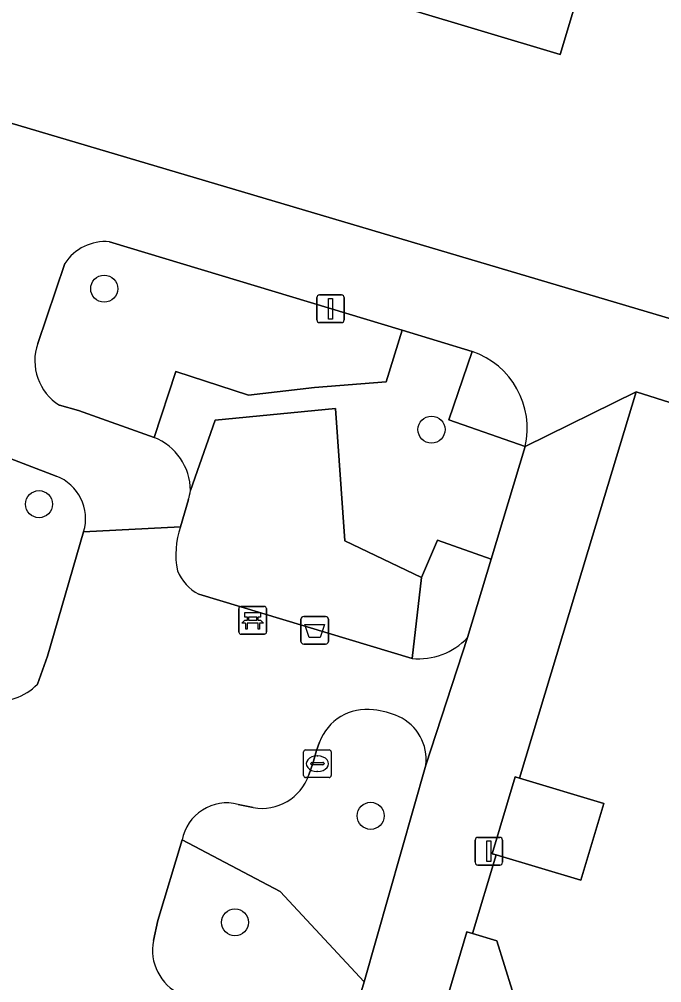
# Model space of a CAD drawing. Extents: x 162184 to 163154, y 385507 to 386516.
# Drawn here: x 162621.99 to 162645.21, y 386054.49 to 386089.33 of the extents above; entities that cross this region are included whole.
import ezdxf

# ---------------------------------------------------------------- set-up
doc = ezdxf.new("R2010")
doc.units = 0
for name, color, linetype in [('IMGEO_Afvalbak', 7, 'Continuous'), ('IMGEO_Bank', 7, 'Continuous'), ('IMGEO_Boom', 7, 'Continuous'), ('IMGEO_Erf', 7, 'Continuous'), ('IMGEO_Groenvoorziening', 7, 'Continuous'), ('IMGEO_Kolk', 7, 'Continuous'), ('IMGEO_Lichtmast', 7, 'Continuous'), ('IMGEO_Muur', 7, 'Continuous'), ('IMGEO_Pand', 7, 'Continuous'), ('IMGEO_Voetpad_open', 7, 'Continuous')]:
    doc.layers.add(name, color=color, linetype=linetype)

msp = doc.modelspace()

# ---------------------------------------------------------------- linework, layer by layer
at = {"layer": 'IMGEO_Afvalbak'}
for p, q in [((162632.274, 386067.737), (162633.064, 386067.737)), ((162633.064, 386067.737), (162632.274, 386067.737)), ((162632.174, 386066.837), (162632.174, 386067.637)), ((162632.174, 386067.637), (162632.174, 386066.837)), ((162633.164, 386067.637), (162633.164, 386066.837)), ((162633.164, 386066.837), (162633.164, 386067.637)), ((162633.064, 386066.737), (162632.274, 386066.737)), ((162632.274, 386066.737), (162633.064, 386066.737))]:
    msp.add_line(p, q, dxfattribs=at)
msp.add_lwpolyline([(162632.317, 386067.451), (162633.021, 386067.451), (162632.872, 386066.981), (162632.466, 386066.981), (162632.317, 386067.451)], dxfattribs=at)
for centre, start, end in [((162632.274, 386067.637), 90, 180), ((162632.274, 386067.637), 90, 180), ((162633.064, 386067.637), 0, 90), ((162633.064, 386067.637), 360, 90), ((162632.274, 386066.837), 180, 270), ((162632.274, 386066.837), 180, 270), ((162633.064, 386066.837), 270, 0), ((162633.064, 386066.837), 270, 0)]:
    msp.add_arc(centre, 0.1, start, end, dxfattribs=at)
at = {"layer": 'IMGEO_Bank'}
for p, q in [((162629.928, 386067.173), (162629.928, 386068.014)), ((162629.928, 386068.014), (162629.928, 386067.173)), ((162630.003, 386068.098), (162630.844, 386068.098)), ((162630.844, 386068.098), (162630.003, 386068.098)), ((162630.928, 386068.023), (162630.928, 386067.182)), ((162630.928, 386067.182), (162630.928, 386068.023)), ((162630.237, 386067.604), (162630.237, 386067.71)), ((162630.281, 386067.71), (162630.281, 386067.604)), ((162630.569, 386067.716), (162630.287, 386067.716)), ((162630.575, 386067.604), (162630.575, 386067.71)), ((162630.619, 386067.71), (162630.619, 386067.604)), ((162630.625, 386067.496), (162630.232, 386067.496)), ((162630.287, 386067.598), (162630.569, 386067.598)), ((162630.853, 386067.098), (162630.012, 386067.098)), ((162630.012, 386067.098), (162630.853, 386067.098))]:
    msp.add_line(p, q, dxfattribs=at)
for points in [[(162630.231, 386067.716), (162630.145, 386067.716), (162630.145, 386067.877), (162630.708, 386067.877), (162630.708, 386067.716), (162630.625, 386067.716)], [(162630.175, 386067.496), (162630.033, 386067.496), (162630.145, 386067.598), (162630.231, 386067.598)], [(162630.225, 386067.489), (162630.225, 386067.282), (162630.182, 386067.282), (162630.182, 386067.489)], [(162630.625, 386067.598), (162630.708, 386067.598), (162630.82, 386067.496), (162630.681, 386067.496)], [(162630.675, 386067.489), (162630.675, 386067.282), (162630.631, 386067.282), (162630.631, 386067.489)]]:
    msp.add_lwpolyline(points, dxfattribs=at)
for centre, radius, start, end in [((162630.006, 386068.02), 0.0779, 92.4484, 184.2845), ((162630.006, 386068.02), 0.0779, 92.4484, 184.2845), ((162630.85, 386068.02), 0.0779, 2.4484, 94.2845), ((162630.85, 386068.02), 0.0779, 2.4484, 94.2845), ((162630.23, 386067.709), 0.00671, 2.8957, 87.1043), ((162630.287, 386067.709), 0.00671, 92.8957, 177.1043), ((162630.569, 386067.709), 0.00671, 2.8957, 87.1043), ((162630.626, 386067.709), 0.00671, 92.8957, 177.1043), ((162630.175, 386067.489), 0.00671, 2.8957, 87.1043), ((162630.232, 386067.489), 0.00671, 92.8957, 177.1043), ((162630.23, 386067.605), 0.00671, 272.8957, 357.1043), ((162630.287, 386067.605), 0.00671, 182.8957, 267.1043), ((162630.569, 386067.605), 0.00671, 272.8957, 357.1043), ((162630.626, 386067.605), 0.00671, 182.8957, 267.1043), ((162630.624, 386067.489), 0.00671, 2.8957, 87.1043), ((162630.681, 386067.489), 0.00671, 92.8957, 177.1043), ((162630.006, 386067.176), 0.0779, 182.4484, 274.2845), ((162630.006, 386067.176), 0.0779, 182.4484, 274.2845), ((162630.85, 386067.176), 0.0779, 272.4484, 4.2845), ((162630.85, 386067.176), 0.0779, 272.4484, 4.2845)]:
    msp.add_arc(centre, radius, start, end, dxfattribs=at)
at = {"layer": 'IMGEO_Boom'}
for centre in [(162625.062, 386079.587), (162636.891, 386074.494), (162622.706, 386071.798), (162634.693, 386060.53), (162629.789, 386056.677)]:
    msp.add_circle(centre, 0.489, dxfattribs=at)
at = {"layer": 'IMGEO_Erf'}
for points in [[(162597.542, 386092.739), (162613.841, 386087.903), (162652.771, 386076.351)], [(162642.133, 386090.022), (162641.537, 386088.057), (162635.947, 386089.726)], [(162650.754, 386073.806), (162644.29, 386075.864), (162642.559, 386070.119), (162640.067, 386061.888), (162643.12, 386060.979), (162642.295, 386058.203), (162639.227, 386059.116), (162638.368, 386056.278), (162639.256, 386056.012), (162639.808, 386054.23), (162639.462, 386053.074), (162637.569, 386053.64), (162633.222, 386039.284), (162635.904, 386038.483), (162635.248, 386036.286), (162632.566, 386037.087), (162627.719, 386020.872)]]:
    msp.add_lwpolyline(points, dxfattribs=at)
at = {"layer": 'IMGEO_Groenvoorziening'}
for points in [[(162635.831, 386078.084), (162625.249, 386081.288)], [(162623.637, 386080.499), (162622.658, 386077.608)], [(162623.444, 386075.374), (162624.138, 386075.182), (162626.869, 386074.207), (162627.649, 386076.59), (162630.283, 386075.743), (162632.664, 386076.017), (162635.252, 386076.223), (162635.831, 386078.084)], [(162640.282, 386073.877), (162637.519, 386074.849), (162638.36, 386077.323), (162635.831, 386078.084), (162635.252, 386076.223), (162632.664, 386076.017), (162630.283, 386075.743), (162627.649, 386076.59), (162626.869, 386074.207)], [(162638.36, 386077.323), (162637.519, 386074.849), (162640.282, 386073.877)], [(162633.764, 386070.475), (162633.42, 386075.262), (162629.076, 386074.84), (162628.179, 386072.295)], [(162628.179, 386072.295), (162629.076, 386074.84), (162633.42, 386075.262), (162633.764, 386070.475), (162636.535, 386069.147), (162637.107, 386070.498), (162639.052, 386069.814), (162640.282, 386073.877)], [(162623.323, 386072.813), (162621.079, 386073.662)], [(162628.103, 386071.961), (162627.815, 386070.982)], [(162622.646, 386065.291), (162623.016, 386066.3), (162624.318, 386070.798)], [(162628.479, 386068.541), (162636.189, 386066.221), (162636.535, 386069.147), (162633.764, 386070.475)], [(162639.052, 386069.814), (162637.107, 386070.498), (162636.535, 386069.147), (162636.189, 386066.221)], [(162638.192, 386066.974), (162639.052, 386069.814)], [(162632.839, 386063.188), (162632.739, 386062.897), (162632.6, 386062.421), (162632.458, 386062.011)], [(162627.878, 386059.657), (162631.428, 386057.789), (162634.453, 386054.532), (162636.684, 386062.357)], [(162630.448, 386060.829), (162629.902, 386060.945)], [(162631.428, 386057.789), (162627.878, 386059.657), (162626.996, 386056.75), (162626.839, 386056.021)], [(162634.162, 386053.511), (162634.453, 386054.532), (162631.428, 386057.789)]]:
    msp.add_lwpolyline(points, dxfattribs=at)
for centre, radius, start, end in [((162625.106, 386079.539), 1.755, 85.3233, 146.836), ((162624.462, 386076.987), 1.908, 161.0179, 237.7494), ((162637.4, 386074.529), 2.954, 347.2558, 71.0452), ((162626.11, 386072.282), 2.069, 0.3512, 68.4825), ((162622.759, 386071.281), 1.632, 342.7817, 69.7783), ((162626.177, 386072.575), 2.021, 342.3201, 352.0417), ((162630.813, 386069.975), 3.162, 161.4336, 190.6612), ((162629.275, 386070.044), 1.7, 202.6102, 242.0982), ((162636.443, 386068.585), 2.378, 263.8625, 317.3436), ((162621.237, 386066.622), 1.938, 259.8628, 316.6334), ((162634.55, 386062.555), 1.824, 82.1203, 159.6954), ((162634.383, 386060.999), 3.389, 67.0698, 82.9252), ((162634.997, 386062.573), 1.7, 352.7045, 65.482), ((162630.767, 386062.586), 1.786, 259.6934, 341.2228), ((162629.494, 386059.351), 1.645, 75.6482, 169.2942), ((162628.562, 386055.675), 1.757, 168.6603, 245.3861)]:
    msp.add_arc(centre, radius, start, end, dxfattribs=at)
at = {"layer": 'IMGEO_Kolk'}
for p, q in [((162632.267, 386061.988), (162632.267, 386062.84)), ((162632.342, 386062.914), (162633.194, 386062.914)), ((162633.268, 386062.84), (162633.268, 386061.988)), ((162632.526, 386062.408), (162632.526, 386062.42)), ((162632.569, 386062.457), (162632.967, 386062.457)), ((162632.755, 386062.694), (162632.78, 386062.694)), ((162633.01, 386062.42), (162633.01, 386062.408)), ((162632.964, 386062.371), (162632.566, 386062.371)), ((162632.778, 386062.134), (162632.753, 386062.134)), ((162633.194, 386061.914), (162632.342, 386061.914))]:
    msp.add_line(p, q, dxfattribs=at)
for points in [[(162632.267, 386061.988), (162632.267, 386062.84)], [(162632.342, 386062.914), (162633.194, 386062.914)], [(162633.268, 386062.84), (162633.268, 386061.988)], [(162633.194, 386061.914), (162632.342, 386061.914)]]:
    msp.add_lwpolyline(points, dxfattribs=at)
for centre, radius, start, end in [((162632.344, 386062.838), 0.0765, 91.552, 178.448), ((162632.344, 386062.838), 0.0765, 91.552, 178.448), ((162633.192, 386062.838), 0.0765, 1.552, 88.448), ((162633.192, 386062.838), 0.0765, 1.552, 88.448), ((162632.566, 386062.417), 0.0403, 85.8775, 175.7526), ((162632.971, 386062.419), 0.0386, 1.7309, 96.639), ((162632.563, 386062.407), 0.0366, 178.938, 274.7102), ((162632.967, 386062.414), 0.043, 264.8664, 352.4533), ((162632.344, 386061.99), 0.0765, 181.552, 268.448), ((162632.344, 386061.99), 0.0765, 181.552, 268.448), ((162633.192, 386061.99), 0.0765, 271.552, 358.448), ((162633.192, 386061.99), 0.0765, 271.552, 358.448)]:
    msp.add_arc(centre, radius, start, end, dxfattribs=at)
for centre, major_axis, ratio, start_param, end_param in [((162632.754, 386062.414), (-0.387, 0.002), 0.722429, 4.712389, 7.853982), ((162632.779, 386062.414), (-0.39, 0.002), 0.717154, 1.570796, 4.712389)]:
    msp.add_ellipse(centre, major_axis=major_axis, ratio=ratio, start_param=start_param, end_param=end_param, dxfattribs=at)
at = {"layer": 'IMGEO_Lichtmast'}
for p, q in [((162632.746, 386078.464), (162632.746, 386079.264)), ((162632.746, 386079.264), (162632.746, 386078.464)), ((162632.846, 386079.364), (162633.636, 386079.364)), ((162633.636, 386079.364), (162632.846, 386079.364)), ((162633.736, 386079.264), (162633.736, 386078.464)), ((162633.736, 386078.464), (162633.736, 386079.264)), ((162633.636, 386078.364), (162632.846, 386078.364)), ((162632.846, 386078.364), (162633.636, 386078.364)), ((162638.469, 386058.85), (162638.469, 386059.65)), ((162638.469, 386059.65), (162638.469, 386058.85)), ((162638.569, 386059.75), (162639.359, 386059.75)), ((162639.359, 386059.75), (162638.569, 386059.75)), ((162639.459, 386059.65), (162639.459, 386058.85)), ((162639.459, 386058.85), (162639.459, 386059.65)), ((162639.359, 386058.75), (162638.569, 386058.75)), ((162638.569, 386058.75), (162639.359, 386058.75))]:
    msp.add_line(p, q, dxfattribs=at)
for points in [[(162633.166, 386079.239), (162633.316, 386079.239), (162633.316, 386078.489), (162633.166, 386078.489), (162633.166, 386079.239)], [(162638.889, 386059.625), (162639.039, 386059.625), (162639.039, 386058.875), (162638.889, 386058.875), (162638.889, 386059.625)]]:
    msp.add_lwpolyline(points, dxfattribs=at)
for centre, start, end in [((162632.846, 386079.264), 90, 180), ((162632.846, 386079.264), 90, 180), ((162633.636, 386079.264), 0, 90), ((162633.636, 386079.264), 360, 90), ((162632.846, 386078.464), 180, 270), ((162632.846, 386078.464), 180, 270), ((162633.636, 386078.464), 270, 0), ((162633.636, 386078.464), 270, 0), ((162638.569, 386059.65), 90, 180), ((162638.569, 386059.65), 90, 180), ((162639.359, 386059.65), 0, 90), ((162639.359, 386059.65), 360, 90), ((162638.569, 386058.85), 180, 270), ((162638.569, 386058.85), 180, 270), ((162639.359, 386058.85), 270, 0), ((162639.359, 386058.85), 270, 0)]:
    msp.add_arc(centre, 0.1, start, end, dxfattribs=at)
at = {"layer": 'IMGEO_Muur'}
for points in [[(162642.559, 386070.119), (162644.29, 386075.864)], [(162644.29, 386075.864), (162650.754, 386073.806)]]:
    msp.add_lwpolyline(points, dxfattribs=at)
at = {"layer": 'IMGEO_Pand'}
for points in [[(162645.191, 386100.327), (162642.846, 386101.029), (162642.62, 386100.152), (162641.372, 386100.525), (162642.456, 386104.245), (162640.388, 386104.864), (162639.55, 386101.99), (162636.818, 386092.62), (162636.536, 386091.674), (162635.947, 386089.726), (162641.537, 386088.057), (162642.133, 386090.022)], [(162640.067, 386061.888), (162639.913, 386061.934), (162639.087, 386059.158), (162639.227, 386059.116), (162642.295, 386058.203), (162643.12, 386060.979)], [(162638.368, 386056.278), (162638.173, 386056.336), (162637.384, 386053.695), (162637.569, 386053.64), (162639.462, 386053.074), (162639.808, 386054.23), (162639.256, 386056.012)]]:
    msp.add_lwpolyline(points, close=True, dxfattribs=at)
at = {"layer": 'IMGEO_Voetpad_open'}
for points in [[(162652.771, 386076.351), (162613.841, 386087.903), (162597.542, 386092.739)], [(162625.249, 386081.288), (162635.831, 386078.084), (162638.36, 386077.323)], [(162622.658, 386077.608), (162623.637, 386080.499)], [(162637.569, 386053.64), (162637.384, 386053.695), (162638.173, 386056.336), (162638.368, 386056.278), (162639.227, 386059.116), (162639.087, 386059.158), (162639.913, 386061.934), (162640.067, 386061.888), (162642.559, 386070.119), (162644.29, 386075.864), (162640.282, 386073.877), (162639.052, 386069.814), (162638.192, 386066.974), (162636.684, 386062.357), (162634.453, 386054.532), (162634.162, 386053.511), (162632.605, 386049.218)], [(162640.282, 386073.877), (162644.29, 386075.864), (162650.754, 386073.806)], [(162626.869, 386074.207), (162624.138, 386075.182), (162623.444, 386075.374)], [(162621.079, 386073.662), (162623.323, 386072.813)], [(162624.318, 386070.798), (162627.815, 386070.982), (162628.103, 386071.961)], [(162627.815, 386070.982), (162624.318, 386070.798), (162623.016, 386066.3), (162622.646, 386065.291)], [(162636.189, 386066.221), (162628.479, 386068.541)], [(162636.684, 386062.357), (162638.192, 386066.974)], [(162632.458, 386062.011), (162632.6, 386062.421), (162632.739, 386062.897), (162632.839, 386063.188)], [(162629.902, 386060.945), (162630.448, 386060.829)], [(162626.839, 386056.021), (162626.996, 386056.75), (162627.878, 386059.657)]]:
    msp.add_lwpolyline(points, dxfattribs=at)
for centre, radius, start, end in [((162625.106, 386079.539), 1.755, 85.3233, 146.836), ((162624.462, 386076.987), 1.908, 161.0179, 237.7494), ((162637.4, 386074.529), 2.954, 347.2558, 71.0452), ((162626.11, 386072.282), 2.069, 0.3512, 68.4825), ((162622.759, 386071.281), 1.632, 342.7817, 69.7783), ((162626.177, 386072.575), 2.021, 342.3201, 352.0417), ((162630.813, 386069.975), 3.162, 161.4336, 190.6612), ((162629.275, 386070.044), 1.7, 202.6102, 242.0982), ((162636.443, 386068.585), 2.378, 263.8625, 317.3436), ((162621.237, 386066.622), 1.938, 259.8628, 316.6334), ((162634.55, 386062.555), 1.824, 82.1203, 159.6954), ((162634.383, 386060.999), 3.389, 67.0698, 82.9252), ((162634.997, 386062.573), 1.7, 352.7045, 65.482), ((162630.767, 386062.586), 1.786, 259.6934, 341.2228), ((162629.494, 386059.351), 1.645, 75.6482, 169.2942), ((162628.562, 386055.675), 1.757, 168.6603, 245.3861)]:
    msp.add_arc(centre, radius, start, end, dxfattribs=at)

doc.saveas('drawing.dxf')
